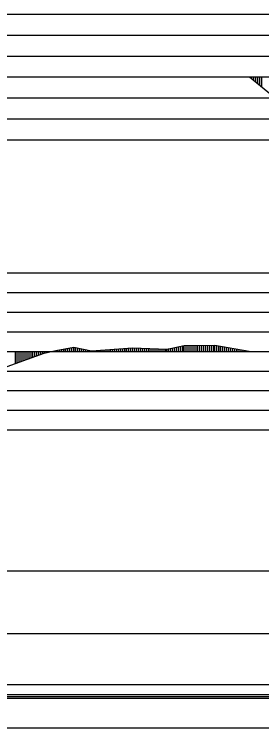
# Model space of a CAD drawing. Extents: x 2 to 10148, y 0 to 380.
# Drawn here: x 5042.1 to 5073.7, y 194 to 285 of the extents above; entities that cross this region are included whole.
import ezdxf

# ---------------------------------------------------------------- set-up
doc = ezdxf.new("R2010")
doc.units = 0
for name, color, linetype in [('POSUN_CARA', 7, 'Continuous'), ('POSUN_RASTR', 7, 'Continuous'), ('RYCHL_B', 7, 'Continuous'), ('RYCHL_C', 7, 'Continuous'), ('RYCHL_RASTR', 7, 'Continuous'), ('ZRYCHL_CARA', 7, 'Continuous'), ('ZRYCHL_RASTR', 7, 'Continuous')]:
    doc.layers.add(name, color=color, linetype=linetype)

msp = doc.modelspace()

# ---------------------------------------------------------------- linework, layer by layer
at = {"layer": 'POSUN_CARA'}
for p, q in [((5045.904, 241.778), (5047.408, 242.107)), ((5047.404, 242), (5047.404, 242.106)), ((5047.408, 242.107), (5049.687, 242.561)), ((5047.408, 242), (5047.408, 242.107)), ((5047.658, 242), (5047.658, 242.156)), ((5047.908, 242), (5047.908, 242.206)), ((5048.158, 242), (5048.158, 242.256)), ((5048.408, 242), (5048.408, 242.306)), ((5048.658, 242), (5048.658, 242.356)), ((5048.908, 242), (5048.908, 242.406)), ((5049.158, 242), (5049.158, 242.455)), ((5049.408, 242), (5049.408, 242.505)), ((5049.658, 242), (5049.658, 242.555)), ((5049.687, 242.561), (5051.942, 242.059)), ((5049.687, 242), (5049.687, 242.561)), ((5049.937, 242), (5049.937, 242.505)), ((5050.187, 242), (5050.187, 242.45)), ((5050.437, 242), (5050.437, 242.394)), ((5050.687, 242), (5050.687, 242.338)), ((5050.937, 242), (5050.937, 242.283)), ((5051.187, 242), (5051.187, 242.227)), ((5051.437, 242), (5051.437, 242.171)), ((5051.687, 242), (5051.687, 242.116)), ((5051.942, 242.059), (5057.21, 242.444)), ((5052.192, 242), (5052.192, 242.077)), ((5052.442, 242), (5052.442, 242.095)), ((5052.692, 242), (5052.692, 242.114)), ((5052.942, 242), (5052.942, 242.132)), ((5053.192, 242), (5053.192, 242.15)), ((5053.442, 242), (5053.442, 242.169)), ((5053.692, 242), (5053.692, 242.187)), ((5053.942, 242), (5053.942, 242.205)), ((5054.192, 242), (5054.192, 242.223)), ((5054.442, 242), (5054.442, 242.242)), ((5054.692, 242), (5054.692, 242.26)), ((5054.942, 242), (5054.942, 242.278)), ((5055.192, 242), (5055.192, 242.296)), ((5055.442, 242), (5055.442, 242.315)), ((5055.692, 242), (5055.692, 242.333)), ((5055.942, 242), (5055.942, 242.351)), ((5056.192, 242), (5056.192, 242.37)), ((5056.442, 242), (5056.442, 242.388)), ((5056.692, 242), (5056.692, 242.406)), ((5056.942, 242), (5056.942, 242.424)), ((5057.192, 242), (5057.192, 242.443)), ((5057.21, 242.444), (5061.595, 242.298)), ((5057.21, 242), (5057.21, 242.444)), ((5057.46, 242), (5057.46, 242.436)), ((5057.71, 242), (5057.71, 242.427)), ((5057.96, 242), (5057.96, 242.419)), ((5058.21, 242), (5058.21, 242.411)), ((5058.46, 242), (5058.46, 242.402)), ((5058.71, 242), (5058.71, 242.394)), ((5058.96, 242), (5058.96, 242.386)), ((5059.21, 242), (5059.21, 242.377)), ((5059.46, 242), (5059.46, 242.369)), ((5059.71, 242), (5059.71, 242.361)), ((5059.96, 242), (5059.96, 242.352)), ((5060.21, 242), (5060.21, 242.344)), ((5060.46, 242), (5060.46, 242.336)), ((5060.71, 242), (5060.71, 242.327)), ((5060.96, 242), (5060.96, 242.319)), ((5061.21, 242), (5061.21, 242.311)), ((5061.46, 242), (5061.46, 242.302)), ((5061.595, 242.298), (5063.795, 242.751)), ((5061.595, 242), (5061.595, 242.298)), ((5061.845, 242), (5061.845, 242.349)), ((5062.095, 242), (5062.095, 242.401)), ((5062.345, 242), (5062.345, 242.452)), ((5062.595, 242), (5062.595, 242.504)), ((5062.845, 242), (5062.845, 242.555)), ((5063.095, 242), (5063.095, 242.607)), ((5063.345, 242), (5063.345, 242.658)), ((5063.595, 242), (5063.595, 242.71)), ((5063.795, 242.751), (5067.688, 242.799)), ((5063.795, 242), (5063.795, 242.751)), ((5064.045, 242), (5064.045, 242.754)), ((5064.295, 242), (5064.295, 242.757)), ((5064.545, 242), (5064.545, 242.76)), ((5064.795, 242), (5064.795, 242.763)), ((5065.045, 242), (5065.045, 242.766)), ((5065.295, 242), (5065.295, 242.769)), ((5065.545, 242), (5065.545, 242.773)), ((5065.795, 242), (5065.795, 242.776)), ((5066.045, 242), (5066.045, 242.779)), ((5066.295, 242), (5066.295, 242.782)), ((5066.545, 242), (5066.545, 242.785)), ((5066.795, 242), (5066.795, 242.788)), ((5067.045, 242), (5067.045, 242.791)), ((5067.295, 242), (5067.295, 242.794)), ((5067.545, 242), (5067.545, 242.798)), ((5067.688, 242.799), (5072.075, 242.018)), ((5067.688, 242), (5067.688, 242.799)), ((5067.938, 242), (5067.938, 242.755)), ((5068.188, 242), (5068.188, 242.71)), ((5068.438, 242), (5068.438, 242.666)), ((5068.688, 242), (5068.688, 242.621)), ((5068.938, 242), (5068.938, 242.577)), ((5069.188, 242), (5069.188, 242.532)), ((5069.438, 242), (5069.438, 242.488)), ((5069.688, 242), (5069.688, 242.443)), ((5069.938, 242), (5069.938, 242.399)), ((5070.188, 242), (5070.188, 242.354)), ((5070.438, 242), (5070.438, 242.31)), ((5070.688, 242), (5070.688, 242.265)), ((5070.938, 242), (5070.938, 242.221)), ((5071.188, 242), (5071.188, 242.176)), ((5071.438, 242), (5071.438, 242.132)), ((5071.688, 242), (5071.688, 242.087)), ((5041.201, 240.082), (5045.904, 241.778)), ((5042.201, 242), (5042.201, 240.442)), ((5042.451, 242), (5042.451, 240.532)), ((5042.701, 242), (5042.701, 240.623)), ((5042.951, 242), (5042.951, 240.713)), ((5043.201, 242), (5043.201, 240.803)), ((5043.451, 242), (5043.451, 240.893)), ((5043.701, 242), (5043.701, 240.983)), ((5043.951, 242), (5043.951, 241.073)), ((5044.201, 242), (5044.201, 241.163)), ((5044.451, 242), (5044.451, 241.254)), ((5044.701, 242), (5044.701, 241.344)), ((5044.951, 242), (5044.951, 241.434)), ((5045.201, 242), (5045.201, 241.524)), ((5045.451, 242), (5045.451, 241.614)), ((5045.701, 242), (5045.701, 241.704)), ((5045.904, 242), (5045.904, 241.778)), ((5046.154, 242), (5046.154, 241.832)), ((5046.404, 242), (5046.404, 241.887)), ((5046.654, 242), (5046.654, 241.942)), ((5046.904, 242), (5046.904, 241.996)), ((5047.154, 242), (5047.154, 242.051)), ((5051.937, 242), (5051.937, 242.06)), ((5051.942, 242), (5051.942, 242.059)), ((5071.938, 242), (5071.938, 242.043))]:
    msp.add_line(p, q, dxfattribs=at)
at = {"layer": 'POSUN_RASTR'}
for p, q in [((4942, 252), (5128.601, 252)), ((4942, 249.5), (5128.601, 249.5)), ((4942, 247), (5128.601, 247)), ((4942, 244.5), (5128.601, 244.5)), ((4045.76, 242), (5128.601, 242)), ((4942, 239.5), (5128.601, 239.5)), ((4942, 237), (5128.601, 237)), ((4942, 234.5), (5128.601, 234.5)), ((4942, 232), (5128.601, 232))]:
    msp.add_line(p, q, dxfattribs=at)
at = {"layer": 'RYCHL_B'}
msp.add_line((5010.954, 194), (5110.028, 194), dxfattribs=at)
at = {"layer": 'RYCHL_C'}
msp.add_line((4426.812, 199.5), (5128.601, 199.5), dxfattribs=at)
at = {"layer": 'RYCHL_RASTR'}
for p, q in [((4041.265, 214), (5127.731, 214)), ((4041.24, 206), (5128.07, 206)), ((4041.318, 198.25), (5128.248, 198.25)), ((4041.347, 197.75), (5128.248, 197.75)), ((4041.376, 198), (5128.248, 198))]:
    msp.add_line(p, q, dxfattribs=at)
at = {"layer": 'ZRYCHL_CARA'}
for p, q in [((4045.76, 277), (5128.601, 277)), ((5072.129, 277), (5082.129, 268.836)), ((5072.379, 277), (5072.379, 276.796)), ((5072.629, 277), (5072.629, 276.592)), ((5072.879, 277), (5072.879, 276.388)), ((5073.129, 277), (5073.129, 276.184)), ((5073.379, 277), (5073.379, 275.98)), ((5073.629, 277), (5073.629, 275.775))]:
    msp.add_line(p, q, dxfattribs=at)
at = {"layer": 'ZRYCHL_RASTR'}
for p, q in [((4942, 285), (5128.601, 285)), ((4942, 282.333), (5128.601, 282.333)), ((4942, 279.667), (5128.601, 279.667)), ((4942, 274.333), (5128.601, 274.333)), ((4942, 271.667), (5128.601, 271.667)), ((4942, 269), (5128.601, 269))]:
    msp.add_line(p, q, dxfattribs=at)

doc.saveas('drawing.dxf')
